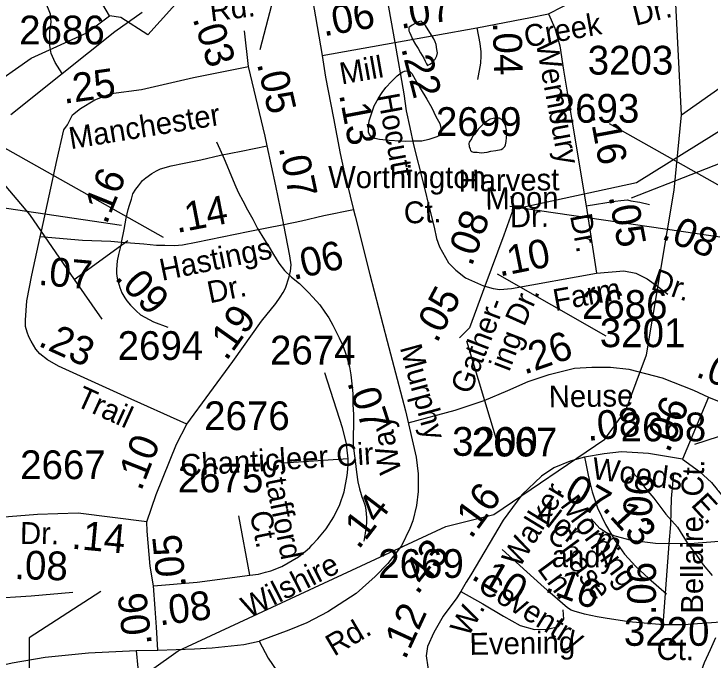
# Model space of a CAD drawing. Extents: x 2169602 to 2449496, y 721995 to 810662.
# Drawn here: x 2423493 to 2426518, y 760634 to 763443 of the extents above; entities that cross this region are included whole.
import ezdxf

# ---------------------------------------------------------------- set-up
doc = ezdxf.new("R2010")
doc.units = 0
doc.layers.add('Default', color=7, linetype='Continuous')

msp = doc.modelspace()

# ---------------------------------------------------------------- linework, layer by layer
at = {"layer": 'Default'}
for p, q in [((2423961.2, 762523), (2422632.5, 762718.9)), ((2426977, 762410.1), (2425648.4, 762606.1)), ((2423754.4, 762287.9), (2423988.7, 762457.2)), ((2423754.4, 762287.9), (2423875.8, 762115.7)), ((2426510.9, 761776.7), (2426397.1, 761507.7)), ((2424944.8, 761509), (2424664.4, 761490.4)), ((2424071.2, 761235.2), (2424111.3, 761354)), ((2424518.7, 761002.8), (2424470.3, 761260.2)), ((2426313.6, 760787), (2426340.3, 761139.1))]:
    msp.add_line(p, q, dxfattribs=at)
for points in [[(2426393.2, 763004.3), (2426346.2, 763943.4), (2426393.2, 764460.7), (2426386, 764806.8)], [(2423908.2, 763434.4), (2423850.4, 763534), (2423832.3, 763626.2), (2424006.2, 763885.1), (2424113.3, 764151.8), (2424253.3, 764335.9), (2424387.2, 764339.8), (2424452.5, 764362.3), (2424601.8, 764299.5), (2424625.4, 764166), (2424625.4, 763922.6), (2424617.5, 763781.2), (2424625.4, 763734.1), (2424633.3, 763647.7), (2424601.8, 763577.1), (2424458.4, 763570.7), (2424249.2, 763545.5), (2424075.3, 763352.2), (2423958.2, 763426.8), (2423908.2, 763434.4)], [(2424983, 764255.7), (2425028.9, 763982.4), (2425089, 763654.1), (2425096.5, 763611.2), (2425147.8, 763318.4)], [(2424666.1, 764195.1), (2424710.6, 763951.9), (2424768.2, 763632.4), (2424832.4, 763262.5)], [(2423702.4, 763184.3), (2423673.1, 763232.1), (2423655.6, 763270.2), (2423649.7, 763305.3), (2423649.7, 763367.7), (2423654.6, 763406.7), (2423651.7, 763441.9), (2423630.2, 763495.5), (2423527.2, 763683.7), (2423429.8, 763864.3), (2423377.6, 763973), (2423350.8, 764045), (2423287.3, 764155)], [(2424563.4, 763287.7), (2424639.9, 763584), (2424534.7, 763999.8)], [(2425816, 763442.5), (2426002.3, 763540.1), (2426056, 763554.6), (2426090.1, 763553.7), (2426125.2, 763548.8), (2426165.2, 763537.1)], [(2423480, 763004.8), (2423702.4, 763184.3), (2423931.2, 763365.8), (2424051.2, 763449.7)], [(2425504.6, 763381.6), (2425706.4, 763421.9), (2425729.6, 763424.9), (2425816, 763442.5)], [(2425816, 763442.5), (2425843.3, 763380.1), (2425864.7, 763304), (2425881.3, 763197.6), (2425916.4, 762981.1), (2425980, 762608.1)], [(2423377.3, 763117.1), (2423568.2, 763251), (2423809.4, 763360.9), (2423908.2, 763434.4)], [(2425293.2, 763373.8), (2425280.9, 763391.9), (2425268.8, 763405.5), (2425262.5, 763411.8), (2425250.8, 763407.5), (2425236.6, 763401.5), (2425222.9, 763393.4), (2425213, 763387.2), (2425208.9, 763383.3), (2425208.7, 763377.3), (2425208.7, 763369.2), (2425211.2, 763363.1), (2425227.2, 763327.5), (2425237.4, 763309.3), (2425249.3, 763291.7), (2425259.6, 763273.5), (2425273.7, 763249.8), (2425279.5, 763237.6), (2425285.6, 763225.7), (2425289.7, 763217.8), (2425299.8, 763224), (2425311.7, 763231.9), (2425319.7, 763242.1), (2425323.8, 763245.9), (2425331.1, 763260.2), (2425333.6, 763274.1), (2425331.1, 763288.2), (2425327.2, 763309.9), (2425323.1, 763321.9), (2425317.2, 763334.1), (2425293.2, 763373.8)], [(2425147.8, 763318.4), (2425504.6, 763381.6)], [(2425504.6, 763381.6), (2425516.9, 763313.8), (2425521.3, 763277.5), (2425521.3, 763260), (2425519.8, 763228.1), (2425506.7, 763157)], [(2424511.8, 763213.6), (2424494.6, 763369.3)], [(2424832.4, 763262.5), (2425147.8, 763318.4)], [(2425147.8, 763318.4), (2425187.2, 763095.4), (2425197.7, 763020.7), (2425212.6, 762948.9), (2425228.9, 762873.2), (2425270.7, 762708.8), (2425302.1, 762583.2), (2425318.6, 762516), (2425329, 762466.6), (2425342.5, 762430.8), (2425381.2, 762361), (2425412.6, 762328.1), (2425454.4, 762295.2), (2425533.6, 762260.8), (2425539.8, 762259)], [(2425710.5, 762604.2), (2426198, 762709.4), (2427187.3, 763325.9)], [(2426393.2, 763004.3), (2426584.1, 763138.2), (2426825.2, 763248.1), (2426924, 763321.5)], [(2424832.4, 763262.5), (2424847.1, 763168.4), (2424881.2, 762989.1), (2424910.1, 762835.2), (2424924.5, 762769.8), (2424969.1, 762590.7)], [(2423679.8, 762805.8), (2423710.2, 762938.2), (2423726.4, 762959.8), (2423747.3, 763004.5), (2423782.5, 763031.8), (2423844.9, 763068.9), (2423915.1, 763096.2), (2424047.8, 763113.7), (2424274.1, 763166.4), (2424511.8, 763213.6)], [(2424593.7, 762869), (2424584.6, 762911.4), (2424511.8, 763213.6)], [(2425194, 762887.5), (2425171.6, 762889.3), (2425123.4, 762892.9), (2425081.6, 762896.8), (2425061.9, 762900.6), (2425043.5, 762910.7), (2425037.5, 762918.5), (2425033.2, 762928.4), (2425033.4, 762952.4), (2425036.9, 762978.6), (2425047.1, 763008.7), (2425058.6, 763042.6), (2425076.7, 763076.8), (2425092.7, 763100.8), (2425108.7, 763122.7), (2425134.1, 763148.9), (2425158.3, 763173.2), (2425180, 763189.4), (2425190.1, 763193.1), (2425199.7, 763195.3), (2425212.2, 763193.4), (2425222.1, 763183.5), (2425236.4, 763157.7), (2425258.6, 763119.5), (2425286.6, 763071.9), (2425308.8, 763034), (2425326.8, 762996), (2425343, 762966.4), (2425349.4, 762940.3), (2425347.3, 762930.5), (2425345.5, 762920.2), (2425339.1, 762912.2), (2425331.3, 762908.2), (2425295.7, 762896.1), (2425265.7, 762889.7), (2425225.7, 762889.6), (2425194, 762887.5)], [(2424142.8, 762470.4), (2423064.8, 763078.4)], [(2422961.7, 758895), (2423033.2, 759018.4), (2423247, 759571.8), (2423437.1, 759922.2), (2423975.2, 760508.2), (2424207.1, 760674.1), (2425370.1, 761214.5), (2425578.1, 761266.1), (2426060.1, 761594), (2426151.2, 761720.1), (2426241, 761961), (2426362.2, 762676.9), (2426393.2, 763004.3)], [(2425481.7, 762845.1), (2425485.6, 762842.9), (2425489.5, 762841.1), (2425505.7, 762841.1), (2425523.6, 762839.2), (2425549.6, 762841.4), (2425565.4, 762845.4), (2425587.3, 762849.4), (2425609.5, 762853.8), (2425617.3, 762857.9), (2425625.5, 762865.6), (2425629.4, 762873.9), (2425631.2, 762887.8), (2425632.9, 762905.8), (2425635.3, 762919.7), (2425632.6, 762937.9), (2425630.8, 762952), (2425626.9, 762961.9), (2425622.8, 762969.8), (2425616.9, 762977.6), (2425612.3, 762981.9), (2425608.9, 762985.7), (2425600.7, 762989.8), (2425592.5, 762989.8), (2425574.6, 762987.6), (2425562.5, 762985.4), (2425544.7, 762973.1), (2425536.9, 762969.4), (2425522.5, 762955.3), (2425510.8, 762941.3), (2425494.9, 762919), (2425485.2, 762909.1), (2425480.9, 762899.2), (2425471.3, 762884.8), (2425469, 762879.1), (2425471.3, 762867), (2425473.3, 762859), (2425475.4, 762855), (2425477.2, 762849.1), (2425481.7, 762845.1)], [(2427158.7, 762357.6), (2426080.6, 762965.5)], [(2423308.3, 762869.2), (2423561.1, 762570.2), (2423754.4, 762287.9)], [(2423960.7, 762449), (2423972.4, 762505.6), (2423981.4, 762554.5), (2423990.3, 762593.1), (2423995.3, 762611.1), (2424004, 762636.8), (2424010.6, 762660.1), (2424023.6, 762681.3), (2424033.9, 762696), (2424051.9, 762718), (2424065.9, 762730.7), (2424091.8, 762749.3), (2424112.1, 762760.6), (2424130.7, 762769.2), (2424176.7, 762782.5), (2424232.7, 762794.2), (2424305.9, 762808.9), (2424391, 762828.2), (2424480.5, 762846.4), (2424593.7, 762869)], [(2424374, 762886.9), (2424388.1, 762854.8), (2424406.4, 762813.1), (2424418.3, 762785.3), (2424430.8, 762753), (2424457, 762691.4), (2424469.3, 762665.2), (2424487.6, 762629.6), (2424507.7, 762591.7), (2424531.6, 762549.9), (2424551.7, 762510), (2424582.5, 762459.9), (2424602.4, 762428.1), (2424620.4, 762396.6), (2424644.6, 762358.5), (2424668.8, 762326.8), (2424699, 762298.8), (2424733.4, 762271.2), (2424767.2, 762237.3), (2424773.6, 762231.5), (2424791.4, 762211.4), (2424822, 762177.6), (2424843.9, 762145.8), (2424862, 762122), (2424878.4, 762089.9), (2424892.3, 762063.9), (2424906.5, 762034.2), (2424920.6, 762004), (2424932.7, 761972.2), (2424943.2, 761940.2), (2424951, 761908.6), (2424957.1, 761874.4), (2424961.6, 761834.4), (2424966.2, 761792.7), (2424966.2, 761744.4), (2424968.2, 761700.8), (2424968.6, 761654.5), (2424966.8, 761610.6), (2424967.4, 761572.7), (2424969.6, 761542.8), (2424975.8, 761500.5), (2424981.9, 761450.9), (2424988.1, 761409), (2424994, 761378.8), (2425002.4, 761352.9), (2425004.3, 761342.9), (2425008.6, 761332.9), (2425018.8, 761305), (2425022.7, 761284.9), (2425024.6, 761253), (2425025, 761235), (2425022.9, 761213.1), (2425019.7, 761185.2), (2425015.4, 761159.1), (2425013.1, 761151.3)], [(2424665.8, 762526.3), (2424661.6, 762547.2), (2424630.6, 762695.5), (2424593.7, 762869)], [(2426176, 762643.8), (2426695.2, 762846.6)], [(2423607.4, 762473.6), (2423612.9, 762499), (2423679.8, 762805.8)], [(2425652.5, 762650), (2425659.7, 762606.8), (2425657.9, 762581.6), (2425621.9, 762480.8), (2425539.8, 762259)], [(2425980, 762608.1), (2426105.1, 762628), (2426130.3, 762632.2), (2426158.9, 762633.8), (2426173.4, 762630.3), (2426212.5, 762625), (2426253.9, 762614.1)], [(2425980, 762608.1), (2426024.9, 762315.6)], [(2424969.1, 762590.7), (2424976.1, 762562.8), (2425039.8, 762310.1), (2425114.1, 762019.5), (2425193.8, 761717.7), (2425240.3, 761515.9), (2425249.2, 761443.9), (2425249.2, 761366.4), (2425241.6, 761305.7), (2425225.7, 761239.6), (2425212.7, 761206.2), (2425176.4, 761131.2), (2425117.2, 761053.7), (2425063.2, 760997.4), (2424979.8, 760923.8), (2424857.5, 760843.7), (2424765.8, 760795.9), (2424687.8, 760763.7), (2424559, 760715.9)], [(2424969.1, 762590.7), (2424839.4, 762564.5), (2424743.1, 762541.7), (2424665.8, 762526.3)], [(2424665.8, 762526.3), (2424510.9, 762495.3), (2424284.8, 762448.9), (2424225.8, 762437.5), (2424190.9, 762434.5), (2424149.1, 762436), (2424112.6, 762436), (2424057.2, 762441.3), (2423960.7, 762449)], [(2424244.4, 761659.6), (2424445, 761931.8), (2424569.2, 762106.6), (2424630.6, 762183.5), (2424650.2, 762211.8), (2424663, 762231.4), (2424672.5, 762250.3), (2424689.3, 762299.7), (2424695.4, 762325.1), (2424697.4, 762351.4), (2424692.7, 762390.6), (2424665.8, 762526.3)], [(2424244.4, 761659.6), (2423973.6, 761781), (2423687.5, 761911.1), (2423639.8, 761939.2), (2423605.6, 761965.1), (2423589.2, 761985), (2423567.6, 762020.2), (2423558.5, 762039), (2423551.1, 762059.4), (2423543.7, 762083.8), (2423543.1, 762112), (2423549.4, 762194.9), (2423571.5, 762307.4), (2423607.4, 762473.6)], [(2423960.7, 762449), (2423914.8, 762452.7), (2423791.7, 762457.2), (2423607.4, 762473.6)], [(2423960.7, 762449), (2423947.5, 762397.2), (2423942.2, 762369.5), (2423940.5, 762350.1), (2423938.8, 762332), (2423938.5, 762314.9), (2423942.2, 762293.4), (2423945.8, 762278.1), (2423952.9, 762254.1), (2423961.5, 762230.2), (2423974.7, 762207.9), (2423984, 762194.9), (2423999.3, 762177.2), (2424023.8, 762151.5), (2424043.8, 762134.8), (2424099.8, 762104.1), (2424162.6, 762080.4)], [(2426024.9, 762315.6), (2426142.8, 762326.5), (2426194.5, 762315.8), (2426244.2, 762291.4), (2426291.1, 762257.2), (2426334, 762225)], [(2425539.8, 762259), (2425575.4, 762248.8), (2425603.8, 762244.4), (2425654.6, 762248.8), (2426024.9, 762315.6)], [(2425592.6, 762312.6), (2426064.2, 762043.8)], [(2425539.8, 762259), (2425472.6, 762077.8), (2425429.5, 762034.6)], [(2425459.2, 762022.1), (2425588.7, 761594.2)], [(2425205.7, 761665), (2425410, 761719.6), (2425536.5, 761762.2), (2425639.6, 761805), (2425727.6, 761844.5), (2425818, 761875.9), (2425929.2, 761902.6), (2426003.4, 761907.5), (2426085, 761907.5), (2426164.8, 761898.6), (2426309.7, 761860.6), (2426445.1, 761806.6), (2426510.9, 761776.7)], [(2424944.8, 761509), (2424940.3, 761559.1), (2424937.5, 761575), (2424921.4, 761643.3), (2424844.5, 761882.3)], [(2426451, 761571.9), (2426960.4, 761738.3), (2427792.4, 761809)], [(2426510.9, 761776.7), (2426647.5, 761721.7)], [(2424111.3, 761354), (2424200.2, 761572.9), (2424244.4, 761659.6)], [(2426397.1, 761507.7), (2426249.9, 761531.8), (2426133.4, 761538.4), (2426057.9, 761530.7), (2425972.2, 761516)], [(2424518.7, 761002.8), (2424555.3, 761008), (2424586.9, 761015.3), (2424609.3, 761022.3), (2424656.9, 761040.5), (2424730.2, 761083), (2424767.3, 761112.4), (2424779.2, 761123.6), (2424789.7, 761134.1), (2424814, 761160.6), (2424850.5, 761204.7), (2424882.7, 761256.5), (2424909.3, 761309.7), (2424928.2, 761365.8), (2424941.1, 761436.5), (2424943.9, 761463.6), (2424945.4, 761485.3), (2424944.8, 761509)], [(2425972.2, 761516), (2425909.5, 761498.6), (2425838.9, 761468.9), (2425785.4, 761433.3), (2425699.7, 761352.4), (2425618.9, 761242.3), (2425478.5, 761004.9), (2425457.3, 760972.2), (2425435.2, 760932)], [(2425972.2, 761516), (2425976.9, 761496.1), (2425988.6, 761437.4), (2425996.4, 761400.3), (2426005.8, 761365.3), (2426029.2, 761295.3), (2426063.9, 761223.1), (2426105.7, 761152.6), (2426146.1, 761094.4), (2426194.9, 761040.4), (2426250.5, 760989.8), (2426328.4, 760922.2)], [(2426397.1, 761507.7), (2426471.7, 761454.3), (2426523.4, 761405.8), (2426572.8, 761345), (2426624.7, 761256.6), (2426678.8, 761173.4), (2426723.1, 761091.3), (2426766.2, 760992.9), (2426792.6, 760943.6), (2426815.6, 760897.3), (2426828.7, 760883.2), (2426849.4, 760861.6)], [(2426178.1, 761453.3), (2426202.3, 761427.3), (2426236.7, 761379.6), (2426272.8, 761338), (2426325.5, 761268.4), (2426375.8, 761210.9), (2426418, 761143.3), (2426458.8, 761089.3), (2426487.1, 761047.7), (2426527.1, 761001.9)], [(2426340.3, 761139.1), (2426347.5, 761223.9), (2426350.4, 761336.8), (2426360.4, 761444.3)], [(2424071.2, 761235.2), (2423773, 761272.1), (2423595.1, 761266.5), (2423432.4, 761253.3), (2423324.4, 761252)], [(2424099.4, 760957.3), (2424085.4, 761042.3), (2424071.8, 761193.8), (2424071.2, 761235.2)], [(2426340.3, 761139.1), (2426280.4, 761140.5), (2426175.7, 761153.9), (2426105.3, 761172.1), (2426067.7, 761187.5), (2426038.9, 761205.6), (2426000.6, 761247.9)], [(2427087, 761122.4), (2426788.9, 761159.2), (2426610.9, 761153.7), (2426448.3, 761140.5), (2426340.3, 761139.1)], [(2426313.6, 760787), (2426165.1, 760800.3), (2426062.3, 760815.9), (2426027.1, 760822), (2425972.3, 760833.5), (2425926.6, 760847), (2425913.8, 760851), (2425898.9, 760860.5), (2425877.2, 760879.5), (2425823.1, 760926.8), (2425782, 760962.6), (2425614.2, 761114.2)], [(2424099.4, 760957.3), (2424289.1, 760972.3), (2424518.7, 761002.8)], [(2423870.4, 760931.4), (2423559.7, 760730.7), (2423559.7, 760348.3)], [(2424118.7, 760676.5), (2424113.4, 760776.4), (2424106.6, 760858.2), (2424099.4, 760957.3)], [(2425435.2, 760932), (2425417.3, 760904.8), (2425357.5, 760824.7), (2425318.1, 760753.7), (2425290, 760692.7), (2425283.7, 760651.8), (2425291.9, 760602.6), (2425294.7, 760562.6), (2425317.5, 760511.6), (2425421.2, 760407.8)], [(2425435.2, 760932), (2425529.7, 760878.2), (2425619.7, 760825.2), (2425691.9, 760784.1), (2425754.7, 760767.3), (2425811.5, 760768.8), (2425858.8, 760779.5), (2425882, 760811.7), (2425878.9, 760851.7)], [(2423749.8, 760927.1), (2423568.2, 760912.3), (2423386, 760900.2), (2423297.8, 760899.9)], [(2426765.6, 760814.3), (2426584, 760799.5), (2426401.8, 760787.4), (2426313.6, 760787)], [(2426540.8, 760730.1), (2426517.4, 760678.1), (2426491.8, 760621.9), (2426472.3, 760565.6), (2426457, 760503.5), (2426445.3, 760441.5), (2426455.5, 760377.5), (2426468.2, 760323.7), (2426482.6, 760249.7), (2426501, 760171.9), (2426519.5, 760106.2)], [(2424118.7, 760676.5), (2424278, 760682.7), (2424355.1, 760686.6), (2424492.6, 760702.2), (2424559, 760715.9)], [(2424559, 760715.9), (2424598, 760642.7), (2424723.9, 760458.3), (2424893.1, 760213.5), (2424967.7, 760099.3), (2425023.3, 759994.9), (2425095.5, 759815.4), (2425170.2, 759653.5), (2425209.2, 759587.2), (2425270.6, 759512.1), (2425395.5, 759396), (2425479.4, 759329.6), (2425544.8, 759286.7), (2425742.8, 759134.5), (2425960.2, 759007.9)], [(2421994.5, 760020.9), (2422054.2, 760064.4), (2422366.5, 760225.9), (2422575.4, 760310.6), (2422771.6, 760386.8), (2422942.4, 760443.2), (2423149.8, 760515.2), (2423355.5, 760593.1), (2423485.7, 760622.5), (2423629.7, 760646.5), (2423817.4, 760664.8), (2424024.8, 760676.1), (2424118.7, 760676.5)], [(2424024.8, 760676.1), (2424031.9, 760599.9), (2424026.2, 760570.3), (2424000.8, 760523.7), (2423895, 760327.5), (2423832.9, 760206.2), (2423772.2, 760098.9)]]:
    msp.add_lwpolyline(points, dxfattribs=at)

# ---------------------------------------------------------------- texts
for s, height, rotation, p in [('.07', 125, 10.0432, (2425174.2, 763376.9)), ('Rd.', 95, 6.9759, (2424349.2, 763409.3)), ('.06', 125, 10.0486, (2424839.4, 763344.7)), ('Dr.', 95, 13.991, (2426194.1, 763390.4)), ('Creek', 95, 10.0432, (2425718.2, 763296.3)), ('.03', 125, 287.9489, (2424268.7, 763422.4)), ('.04', 125, 271.5764, (2425573.4, 763406.9)), ('Wembury', 95, 280.53, (2425760.2, 763317)), ('Mill', 95, 10.0485, (2424916.9, 763135.4)), ('.22', 125, 284.2749, (2425175, 763293.3)), ('.25', 125, 8.1261, (2423710.9, 763051.7)), ('.05', 125, 282.9354, (2424548.8, 763226.3)), ('.13', 125, 280.7904, (2424905.6, 763092)), ('Hocutt', 95, 280.3632, (2425072.9, 763089)), ('Manchester', 95, 9.237, (2423740.1, 762854.3)), ('.16', 125, 280.53, (2425994.3, 763007.5)), ('.07', 125, 282.0088, (2424643.4, 762861.2)), ('Worthington', 95, 359.9249, (2424858.4, 762686)), ('.16', 125, 68.0536, (2423895.9, 762523.9)), ('Harvest', 95, 0.79, (2425425.6, 762670)), ('Moon', 95, 0.79, (2425541.9, 762592.2)), ('.14', 125, 10.9369, (2424201.3, 762489.8)), ('Ct.', 95, 2.3424, (2425189, 762530.8)), ('.05', 125, 280.5301, (2426076.6, 762648.9)), ('Dr.', 95, 0.79, (2425648.7, 762515)), ('.08', 125, 69.6774, (2425482.1, 762341.3)), ('Dr.', 95, 280.5301, (2425908.9, 762565.7)), ('.08', 125, 337.6828, (2426302, 762467.1)), ('Hastings', 95, 11.5946, (2424136.6, 762281.9)), ('.06', 125, 13.3092, (2424707.8, 762285.5)), ('.10', 125, 11.3727, (2425603.2, 762300.6)), ('.07', 125, 354.9332, (2423596.5, 762265.2)), ('.09', 125, 313.5899, (2423927.4, 762292.9)), ('Dr.', 95, 340.7041, (2426255.9, 762247.7)), ('Dr.', 95, 11.5946, (2424343.8, 762184.1)), ('.05', 125, 61.9519, (2425330.6, 762008.2)), ('Farm', 95, 10.3632, (2425844.8, 762150.3)), ('Dr.', 95, 65.5888, (2425709.7, 762079.6)), ('.19', 125, 54.6064, (2424416.3, 761930.3)), ('Gather-', 95, 68.9885, (2425476.1, 761784.6)), ('.23', 125, 335.547, (2423593.9, 762001.9)), ('ing', 95, 68.9885, (2425645, 761884.2)), ('.26', 125, 19.1629, (2425710.5, 761874)), ('Murphy', 95, 285.3515, (2425169.4, 761992.6)), ('.03', 125, 338.0824, (2426451, 761868.1)), ('Trail', 95, 335.5469, (2423756.3, 761741.7)), ('.07', 125, 287.8338, (2424940.4, 761841.2)), ('Neuse', 95, 0.79, (2425817.4, 761732.1)), ('.06', 125, 67.0669, (2426338.9, 761530.7)), ('.08', 125, 5.8573, (2425986.5, 761586.2)), ('Way', 95, 100.7836, (2425177.1, 761451.3)), ('.10', 125, 68.4962, (2424045.6, 761364.7)), ('Chanticleer Cir.', 95, 3.6511, (2424219.8, 761432.3)), ('Stafford ', 95, 281.4497, (2424568, 761500)), ('Woods', 95, 352.7304, (2426000.4, 761421.7)), ('Ct.', 95, 87.7936, (2426487, 761343.1)), ('.07', 125, 330.1163, (2425836.4, 761364.3)), ('.06', 125, 86.9366, (2426261.6, 761207)), ('.16', 125, 53.7195, (2425479.3, 761157)), ('Walker', 95, 58.5187, (2425688.8, 761029.9)), ('.14', 125, 52.5112, (2424991.1, 761110.8)), ('Morning', 95, 306.4453, (2425863.4, 761306.4)), ('E.', 95, 312.5561, (2426430.5, 761306.3)), ('Nor', 95, 322.0551, (2425753.3, 761258.2)), ('.13', 125, 312.116, (2426046.1, 761290.9)), ('Ct.', 95, 281.4497, (2424517.2, 761273.7)), ('Dr.', 95, 359.505, (2423519.6, 761138.8)), ('.14', 125, 354.6598, (2423740.8, 761118.5)), ('Bellaire', 95, 89.9275, (2426486.6, 760835.9)), ('Chase', 95, 306.4453, (2425803.7, 761181.9)), ('.05', 125, 95.8867, (2424241.3, 760954.6)), ('m', 95, 334.7681, (2426010.1, 761130.9)), ('.43', 125, 51.779, (2425245.9, 760914)), ('.08', 125, 358.3765, (2423493.6, 760986.2)), ('andy', 95, 359.505, (2425829.3, 761038.4)), ('Wilshire', 95, 26.8629, (2424512.6, 760815)), ('.10', 125, 329.5328, (2425475.1, 760989.3)), ('Ln.', 95, 306.4453, (2425763.6, 761030.8)), ('.06', 125, 89.9803, (2426282.5, 760828.4)), ('.16', 125, 339.5384, (2425795.2, 760933.6)), ('Coventry', 95, 328.4143, (2425501.9, 760940.2)), ('.08', 125, 7.2887, (2424126.5, 760784.1)), ('.06', 125, 96.3145, (2424093, 760702.3)), ('.12', 125, 65.2737, (2425193.1, 760631.6)), ('W.', 95, 60.2271, (2425466.3, 760729.6)), ('Rd.', 95, 30.6685, (2424884.1, 760648.3)), ('Evening', 95, 0.9898, (2425473.1, 760656.4)), ('Ct.', 95, 359.505, (2426284.9, 760634.7))]:
    msp.add_text(s, height=height, rotation=rotation, dxfattribs=at).set_placement(p)
for s, p in [('2686', (2423516.2, 763310.3)), ('3203', (2425986.1, 763179)), ('2693', (2425838.5, 762969.6)), ('2699', (2425326.7, 762912.2)), ('2686', (2425960.8, 762117.1)), ('3201', (2426038.6, 761994)), ('2694', (2423943.9, 761938.5)), ('2674', (2424605.9, 761918.7)), ('2676', (2424319.7, 761633.4)), ('2668', (2426129.1, 761584.8)), ('3200', (2425396.8, 761521.8)), ('2667', (2425482.1, 761518.8)), ('2667', (2423520.4, 761420.4)), ('2675', (2424205.2, 761362.8)), ('2669', (2425076, 760991.1)), ('3220', (2426143, 760695.9))]:
    msp.add_text(s, height=125, dxfattribs=at).set_placement(p)

doc.saveas('drawing.dxf')
